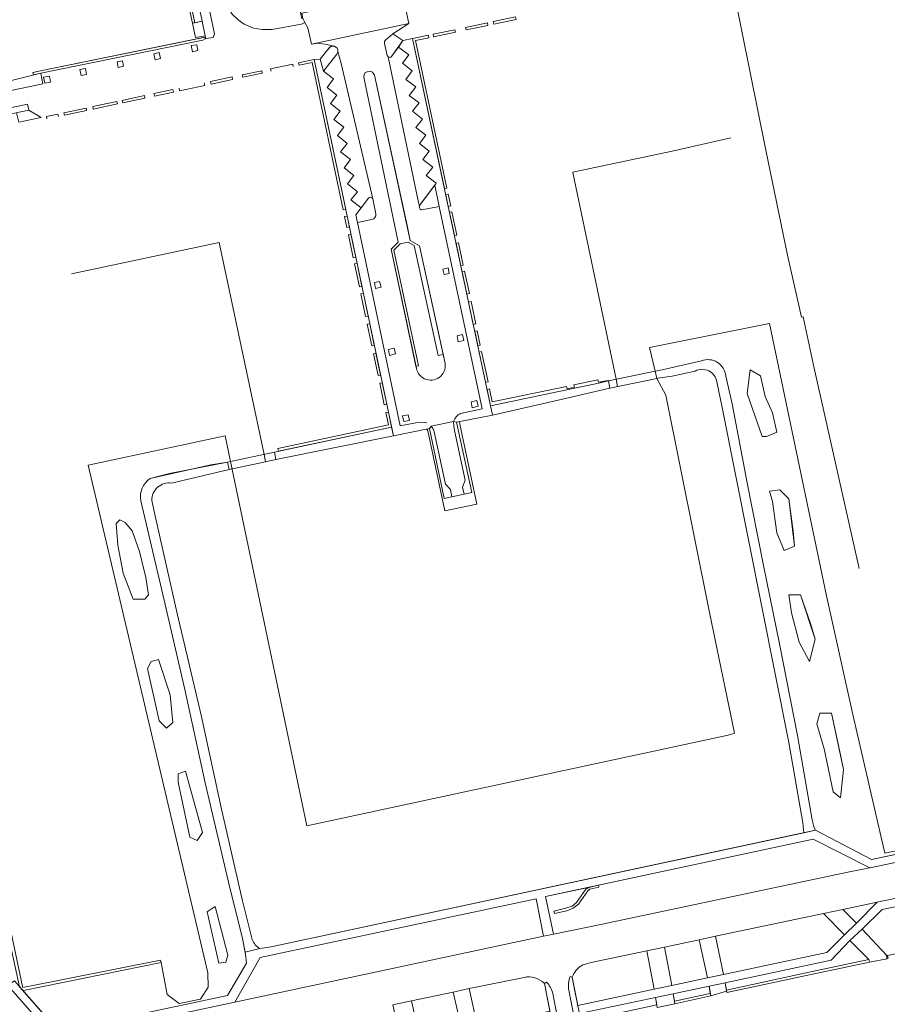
# Model space of a CAD drawing. Header units: metres. Extents: x 209813 to 223847, y 571801 to 587119.
# Tile 280 of 656: x 220969 to 221141, y 574669 to 574864. Entities that reach past the tile are written whole.
import ezdxf

# ---------------------------------------------------------------- set-up
doc = ezdxf.new("R2010")
doc.units = ezdxf.units.M
for name, color, linetype, lineweight in [('B-RO-GK-BESCHOEIING-G', 8, 'GK-BESCHOEIING', 0), ('B-RO-GR-BEPLANTING_CULTUUR_HEESTERS-GV', 8, 'Continuous', 0), ('B-RO-GR-GROENVOORZIENING-GV', 8, 'Continuous', 0), ('B-RO-GR-HAAG-GV', 8, 'Continuous', 0), ('B-RO-KW-KUNSTWERK_DEK-GV', 8, 'Continuous', 0), ('B-RO-OG-TERREIN_CULTUURSCHEIDING-GV', 8, 'Continuous', 0), ('B-RO-VH-VERHARDING_HALFVERHARDING-GV', 8, 'Continuous', 0), ('B-RO-VH-VERHARDING_STRAATBAKSTEEN-GV', 8, 'Continuous', 0)]:
    doc.layers.add(name, color=color, linetype=linetype, lineweight=lineweight)
doc.linetypes.add('GK-BESCHOEIING', pattern='A,30,-5,[1,NLCS.shx,S=1,R=0,X=0,Y=0],-5', length=40)

msp = doc.modelspace()

# ---------------------------------------------------------------- linework, layer by layer
at = {"layer": 'B-RO-GK-BESCHOEIING-G', "flags": 128}
for points in [[(221135.623, 574755.409), (221126.738, 574795.044), (221124.556, 574805.224), (221124.233, 574805.123), (221121.473, 574817.402), (221117.164, 574838.153), (221109.36, 574876.831)], [(221078.946, 574833.795), (221098.636, 574837.956), (221110.211, 574840.622)], [(221078.952, 574833.769), (221078.946, 574833.795)], [(221087.497, 574792.834), (221078.952, 574833.769)], [(221017.816, 574777.976), (221008.904, 574819.915), (220979.688, 574813.686)], [(221087.801, 574791.375), (221087.497, 574792.834)], [(221018.125, 574776.523), (221017.816, 574777.976)]]:
    msp.add_lwpolyline(points, dxfattribs=at)
at = {"layer": 'B-RO-GR-BEPLANTING_CULTUUR_HEESTERS-GV', "flags": 128}
for points in [[(221010.279, 574867.227), (221010.369, 574866.875), (221011.497, 574865.115), (221012.663, 574863.941), (221013.857, 574863.078), (221015.725, 574862.343), (221017.423, 574862.026), (221019.375, 574862.074), (221025.209, 574863.121), (221025.897, 574863.44), (221025.527, 574864.248), (221025.32, 574864.222), (221024.07, 574870.088)], [(221116.409, 574781.508), (221117.287, 574781.508), (221119.338, 574782.387), (221118.459, 574786.195), (221116.994, 574789.417), (221116.116, 574793.518), (221114.065, 574794.689), (221113.479, 574790.003)], [(221120.802, 574758.954), (221122.853, 574759.832), (221121.681, 574769.206), (221119.924, 574770.963), (221117.873, 574770.67), (221118.459, 574768.62), (221119.338, 574762.469)], [(220991.911, 574749.317), (220994.229, 574749.317), (220994.942, 574750.208), (220994.407, 574753.596), (220993.159, 574758.766), (220991.732, 574762.867), (220990.306, 574764.471), (220989.236, 574765.006), (220988.523, 574764.293), (220988.88, 574760.014), (220989.95, 574754.487)], [(221125.782, 574736.985), (221126.953, 574741.379), (221124.024, 574750.166), (221121.681, 574750.166), (221122.267, 574746.651), (221123.731, 574740.793)], [(220998.508, 574723.821), (220999.756, 574724.891), (220999.221, 574730.418), (220996.903, 574737.371), (220995.477, 574737.015), (220994.763, 574735.588), (220997.081, 574725.247)], [(221131.933, 574710.037), (221132.519, 574715.602), (221130.176, 574726.733), (221127.832, 574726.733), (221127.246, 574724.683), (221128.711, 574719.703), (221130.469, 574711.208)], [(221004.569, 574701.535), (221005.639, 574703.139), (221002.252, 574715.263), (221000.825, 574714.728), (221000.825, 574713.124), (221003.143, 574702.248)], [(221008.848, 574677.287), (221010.275, 574677.466), (221010.631, 574678.892), (221008.135, 574688.52), (221006.531, 574687.45)]]:
    msp.add_lwpolyline(points, close=True, dxfattribs=at)
at = {"layer": 'B-RO-GR-GROENVOORZIENING-GV', "flags": 128}
for points in [[(221004.114, 574863.399), (221001.79, 574874.308), (221001.297, 574874.22), (221003.627, 574863.287)], [(221057.729, 574862.462), (221057.832, 574861.972), (221062.143, 574862.879), (221062.036, 574863.368)], [(220973.553, 574853.887), (220972.05, 574853.565), (220972.154, 574853.076), (220973.658, 574853.398), (221005.732, 574859.951), (221006.157, 574860.209), (221006.087, 574860.529)], [(221047.818, 574859.866), (221050.458, 574860.421), (221050.356, 574860.911), (221047.225, 574860.252), (221053.532, 574830.562), (221054.02, 574830.67)], [(221055.592, 574862.012), (221051.281, 574861.105), (221051.384, 574860.616), (221055.695, 574861.523)], [(221033.977, 574826.455), (221027.731, 574856.118), (221024.635, 574855.459), (221024.739, 574854.97), (221027.345, 574855.525), (221033.487, 574826.356)], [(221011.475, 574852.657), (221007.245, 574851.756), (221007.349, 574851.267), (221011.579, 574852.168)], [(221013.49, 574853.086), (221013.595, 574852.597), (221017.457, 574853.419), (221017.353, 574853.908)], [(221046.13, 574823.258), (221039.665, 574853.049), (221039.308, 574853.579), (221038.793, 574853.779), (221038.231, 574853.699), (221037.863, 574853.567), (221037.618, 574853.114), (221037.582, 574852.597), (221044.4, 574819.976), (221042.987, 574818.556), (221047.895, 574795.416), (221048.384, 574795.519), (221043.532, 574818.395), (221044.789, 574819.658), (221046.329, 574819.98), (221047.548, 574819.281), (221052.307, 574797.546), (221053.283, 574797.76), (221048.574, 574819.269), (221046.771, 574820.303)], [(220994.23, 574848.474), (220994.126, 574848.963), (220989.76, 574848.034), (220989.864, 574847.545)], [(220996.018, 574849.366), (220996.123, 574848.877), (220999.891, 574849.68), (220999.787, 574850.169)], [(220982.586, 574846.507), (220978.198, 574845.572), (220978.302, 574845.083), (220982.69, 574846.017)], [(221054.766, 574827.159), (221054.277, 574829.463), (221053.789, 574829.354), (221054.276, 574827.061)], [(221055.016, 574825.985), (221054.525, 574825.887), (221055.506, 574821.272), (221055.995, 574821.376)], [(221035.979, 574816.948), (221035.012, 574821.541), (221034.523, 574821.437), (221035.49, 574816.846)], [(221056.321, 574819.84), (221055.83, 574819.745), (221056.776, 574815.291), (221057.265, 574815.394)], [(221035.737, 574815.672), (221036.698, 574811.108), (221037.187, 574811.209), (221036.226, 574815.774)], [(221058.457, 574809.787), (221057.515, 574814.221), (221057.026, 574814.117), (221057.967, 574809.685)], [(221037.933, 574805.243), (221038.424, 574805.339), (221037.476, 574809.839), (221036.986, 574809.738)], [(221038.252, 574803.726), (221039.15, 574799.463), (221039.641, 574799.557), (221038.743, 574803.822)], [(221059.529, 574802.335), (221060.133, 574799.492), (221060.62, 574799.603), (221060.017, 574802.444)], [(221060.403, 574798.221), (221061.671, 574792.25), (221062.161, 574792.348), (221060.89, 574798.331)], [(221040.878, 574793.681), (221039.971, 574797.991), (221039.48, 574797.897), (221040.388, 574793.582)], [(221085.993, 574792.52), (221084.036, 574792.247), (221083.926, 574792.734), (221079.152, 574791.74), (221079.263, 574791.253), (221077.795, 574790.947), (221077.684, 574791.434), (221063.005, 574788.377), (221062.46, 574790.941), (221061.97, 574790.843), (221062.661, 574787.59), (221084.351, 574792.108)], [(221042.093, 574787.91), (221041.198, 574792.164), (221040.708, 574792.065), (221041.603, 574787.811)], [(221042.439, 574783.843), (221020.53, 574779.169), (221020.656, 574778.582), (221043.055, 574783.361), (221042.423, 574786.345), (221041.933, 574786.245)], [(220969.405, 574672.628), (220969.986, 574671.965), (220970.197, 574671.907), (220997.44, 574677.401), (220997.334, 574677.89), (220970.089, 574672.456), (220970.011, 574672.708), (220967.475, 574684.616), (220966.858, 574684.485)], [(221137.677, 574677.513), (221137.531, 574677.993), (221124.793, 574675.298), (221109.347, 574671.982), (221109.438, 574671.49), (221124.897, 574674.809)], [(221099.134, 574669.255), (221106.246, 574670.805), (221106.166, 574671.3), (221099.05, 574669.745)]]:
    msp.add_lwpolyline(points, close=True, dxfattribs=at)
for points in [[(221043.071, 574856.722), (221045.303, 574859.854), (221043.344, 574861.223), (221041.923, 574860.04)], [(221023.604, 574854.728), (221023.5, 574855.217), (221019.127, 574854.286), (221019.231, 574853.797)], [(221001.004, 574850.428), (221001.108, 574849.939), (221006.091, 574851), (221005.987, 574851.489)], [(220988.793, 574847.317), (220988.689, 574847.806), (220983.902, 574846.787), (220984.006, 574846.298)], [(220977.112, 574844.83), (220977.008, 574845.319), (220974.739, 574844.836), (220974.843, 574844.347)], [(221051.602, 574831.283), (221048.764, 574827.509), (221048.638, 574827.284), (221048.579, 574827.033), (221048.59, 574826.775)], [(221049.068, 574826.392), (221052.503, 574827.035), (221051.602, 574831.283)], [(221034.254, 574825.139), (221033.765, 574825.036), (221034.214, 574822.905), (221034.703, 574823.008)]]:
    msp.add_lwpolyline(points, dxfattribs=at)
at = {"layer": 'B-RO-GR-GROENVOORZIENING-GV'}
for points in [[(221032.445, 574857.677, 0.8533791), (221030.574, 574858.189)], [(221041.923, 574860.04, 0.2796458), (221041.664, 574859.286)], [(221039.339, 574828.54, 0.6), (221038.514, 574828.685)], [(221039.167, 574824.428, 0.4121261), (221039.927, 574825.56)]]:
    msp.add_lwpolyline(points, format="xyb", dxfattribs=at)
at = {"layer": 'B-RO-GR-HAAG-GV', "flags": 128}
for points in [[(221003.627, 574863.287), (221004.114, 574863.399), (221001.79, 574874.308), (221001.297, 574874.22)], [(221063.169, 574863.606), (221063.279, 574863.118), (221067.722, 574864.05), (221067.608, 574864.537)], [(221062.036, 574863.368), (221057.729, 574862.462), (221057.832, 574861.972), (221062.143, 574862.879)], [(220972.05, 574853.565), (220972.154, 574853.076), (220973.658, 574853.398), (221005.732, 574859.951), (221006.157, 574860.209), (221006.087, 574860.529), (221005.547, 574860.424), (220973.553, 574853.887)], [(221054.02, 574830.67), (221047.818, 574859.866), (221050.458, 574860.421), (221050.356, 574860.911), (221047.225, 574860.252), (221053.532, 574830.562)], [(221051.384, 574860.616), (221055.695, 574861.523), (221055.592, 574862.012), (221051.281, 574861.105)], [(221027.731, 574856.118), (221024.635, 574855.459), (221024.739, 574854.97), (221027.345, 574855.525), (221033.487, 574826.356), (221033.977, 574826.455)], [(221011.579, 574852.168), (221011.475, 574852.657), (221007.245, 574851.756), (221007.349, 574851.267)], [(221013.595, 574852.597), (221017.457, 574853.419), (221017.353, 574853.908), (221013.49, 574853.086)], [(221047.548, 574819.281), (221052.307, 574797.546), (221053.283, 574797.76), (221048.574, 574819.269), (221046.771, 574820.303), (221039.665, 574853.049), (221039.308, 574853.579), (221038.793, 574853.779), (221038.231, 574853.699), (221037.863, 574853.567), (221037.618, 574853.114), (221037.582, 574852.597), (221044.4, 574819.976), (221042.987, 574818.556), (221047.895, 574795.416), (221048.384, 574795.519), (221043.532, 574818.395), (221044.789, 574819.658), (221046.329, 574819.98)], [(220989.76, 574848.034), (220989.864, 574847.545), (220994.23, 574848.474), (220994.126, 574848.963)], [(220999.891, 574849.68), (220999.787, 574850.169), (220996.018, 574849.366), (220996.123, 574848.877)], [(221054.525, 574825.887), (221055.506, 574821.272), (221055.995, 574821.376), (221055.016, 574825.985)], [(221035.012, 574821.541), (221034.523, 574821.437), (221035.49, 574816.846), (221035.979, 574816.948)], [(221056.776, 574815.291), (221057.265, 574815.394), (221056.321, 574819.84), (221055.83, 574819.745)], [(221036.226, 574815.774), (221035.737, 574815.672), (221036.698, 574811.108), (221037.187, 574811.209)], [(221057.515, 574814.221), (221057.026, 574814.117), (221057.967, 574809.685), (221058.457, 574809.787)], [(221036.986, 574809.738), (221037.933, 574805.243), (221038.424, 574805.339), (221037.476, 574809.839)], [(221059.238, 574803.704), (221059.726, 574803.813), (221058.789, 574808.222), (221058.3, 574808.12)], [(221039.15, 574799.463), (221039.641, 574799.557), (221038.743, 574803.822), (221038.252, 574803.726)], [(221060.62, 574799.603), (221060.017, 574802.444), (221059.529, 574802.335), (221060.133, 574799.492)], [(221039.971, 574797.991), (221039.48, 574797.897), (221040.388, 574793.582), (221040.878, 574793.681)], [(221077.795, 574790.947), (221077.684, 574791.434), (221063.005, 574788.377), (221062.46, 574790.941), (221061.97, 574790.843), (221062.661, 574787.59), (221084.351, 574792.108), (221085.972, 574792.621), (221084.036, 574792.247), (221083.926, 574792.734), (221079.152, 574791.74), (221079.263, 574791.253)], [(221041.198, 574792.164), (221040.708, 574792.065), (221041.603, 574787.811), (221042.093, 574787.91)], [(221041.933, 574786.245), (221042.439, 574783.843), (221020.53, 574779.169), (221020.656, 574778.582), (221043.055, 574783.361), (221042.423, 574786.345)], [(221075.199, 574687.579), (221075.312, 574687.092), (221077.734, 574687.673), (221079.031, 574688.157), (221080.067, 574688.975), (221081.886, 574691.608), (221082.311, 574691.914), (221084.095, 574692.316), (221084.012, 574692.714), (221082.37, 574692.361), (221081.532, 574691.926), (221079.696, 574689.319), (221078.783, 574688.598), (221077.58, 574688.149)], [(220969.986, 574671.965), (220970.197, 574671.907), (220997.44, 574677.401), (220997.334, 574677.89), (220970.089, 574672.456), (220970.011, 574672.708), (220967.475, 574684.616), (220966.858, 574684.485), (220969.405, 574672.628)], [(221137.531, 574677.993), (221124.793, 574675.298), (221109.347, 574671.982), (221109.438, 574671.49), (221124.897, 574674.809), (221137.677, 574677.513)], [(221106.166, 574671.3), (221099.05, 574669.745), (221099.134, 574669.255), (221106.246, 574670.805)]]:
    msp.add_lwpolyline(points, close=True, dxfattribs=at)
for points in [[(221041.664, 574859.286), (221042.204, 574856.941), (221042.419, 574856.661)], [(221030.714, 574858.405), (221028.955, 574856.185), (221029.572, 574853.778), (221032.237, 574857.177), (221032.376, 574857.412), (221032.445, 574857.677)], [(221023.604, 574854.728), (221023.5, 574855.217), (221019.127, 574854.286), (221019.231, 574853.797)], [(220983.902, 574846.787), (220984.006, 574846.298), (220988.793, 574847.317), (220988.689, 574847.806)], [(221049.068, 574826.392), (221052.503, 574827.035), (221051.602, 574831.283), (221048.764, 574827.509), (221048.638, 574827.284), (221048.579, 574827.033), (221048.59, 574826.775)], [(221038.514, 574828.685), (221035.963, 574825.372), (221036.308, 574823.861), (221039.167, 574824.428)], [(221039.927, 574825.56), (221039.339, 574828.54)], [(221034.214, 574822.905), (221034.703, 574823.008), (221034.254, 574825.139), (221033.765, 574825.036)]]:
    msp.add_lwpolyline(points, dxfattribs=at)
at = {"layer": 'B-RO-GR-HAAG-GV'}
msp.add_lwpolyline([(221042.419, 574856.661, 0.4522287), (221043.071, 574856.722)], format="xyb", dxfattribs=at)
at = {"layer": 'B-RO-KW-KUNSTWERK_DEK-GV', "flags": 128}
for points in [[(221095.567, 574793.008), (221095.229, 574794.449), (221085.993, 574792.52), (221086.299, 574791.059)], [(221056.507, 574784.478), (221055.921, 574784.365), (221055.351, 574784.476), (221050.912, 574783.541), (221050.574, 574783.08), (221050.038, 574782.973), (221050.211, 574782.608), (221053.627, 574766.795), (221059.914, 574768.129), (221056.606, 574783.971)], [(221018.125, 574776.523), (221020.162, 574776.958), (221019.883, 574778.417), (221010.609, 574776.438), (221010.945, 574774.991)]]:
    msp.add_lwpolyline(points, close=True, dxfattribs=at)
at = {"layer": 'B-RO-OG-TERREIN_CULTUURSCHEIDING-GV', "flags": 128}
for points in [[(221003.258, 574874.568), (221001.79, 574874.308), (221004.114, 574863.399), (221005.564, 574863.681)], [(221004.7, 574857.881), (221004.516, 574859.047), (221003.422, 574858.865), (221003.636, 574857.658)], [(220996.253, 574856.073), (220997.336, 574856.307), (220997.068, 574857.488), (220996.014, 574857.246)], [(220990.001, 574854.789), (220989.764, 574855.865), (220988.755, 574855.674), (220988.928, 574854.556)], [(220975.575, 574851.657), (220975.325, 574852.846), (220974.149, 574852.598), (220974.411, 574851.408)], [(220982.666, 574853.178), (220982.44, 574854.342), (220981.361, 574854.134), (220981.627, 574852.949)], [(221054.244, 574814.915), (221053.217, 574814.648), (221053.459, 574813.54), (221054.483, 574813.777)], [(221057.116, 574801.705), (221056.029, 574801.44), (221056.27, 574800.234), (221057.367, 574800.54)], [(221043.575, 574798.968), (221042.458, 574798.759), (221042.659, 574797.575), (221043.85, 574797.844)], [(221119.338, 574782.387), (221117.287, 574781.508), (221116.409, 574781.508), (221113.479, 574790.003), (221114.065, 574794.689), (221116.116, 574793.518), (221116.994, 574789.417), (221118.459, 574786.195)], [(221046.355, 574785.794), (221045.235, 574785.582), (221045.474, 574784.461), (221046.603, 574784.686)], [(221122.56, 574762.761), (221122.853, 574759.832), (221120.802, 574758.954), (221119.338, 574762.469), (221118.459, 574768.62), (221117.873, 574770.67), (221119.924, 574770.963), (221121.681, 574769.206)], [(220994.942, 574750.208), (220994.229, 574749.317), (220991.911, 574749.317), (220989.95, 574754.487), (220988.88, 574760.014), (220988.523, 574764.293), (220989.236, 574765.006), (220990.306, 574764.471), (220991.732, 574762.867), (220993.159, 574758.766), (220994.407, 574753.596)], [(221126.075, 574744.308), (221126.953, 574741.379), (221125.782, 574736.985), (221123.731, 574740.793), (221122.267, 574746.651), (221121.681, 574750.166), (221124.024, 574750.166)], [(220994.763, 574735.588), (220995.477, 574737.015), (220996.903, 574737.371), (220999.221, 574730.418), (220999.756, 574724.891), (220998.508, 574723.821), (220997.081, 574725.247)], [(221131.933, 574718.531), (221132.519, 574715.602), (221131.933, 574710.037), (221130.469, 574711.208), (221128.711, 574719.703), (221127.246, 574724.683), (221127.832, 574726.733), (221130.176, 574726.733)], [(221000.825, 574713.124), (221000.825, 574714.728), (221002.252, 574715.263), (221005.639, 574703.139), (221004.569, 574701.535), (221003.143, 574702.248)], [(221082.556, 574684.582), (221133.392, 574695.281), (221137.741, 574696.175), (221126.549, 574701.854), (221084.012, 574692.714), (221084.095, 574692.316), (221082.311, 574691.914), (221081.886, 574691.608), (221080.067, 574688.975), (221079.031, 574688.157), (221077.734, 574687.673), (221075.312, 574687.092), (221075.199, 574687.579), (221077.58, 574688.149), (221078.783, 574688.598), (221079.696, 574689.319), (221081.532, 574691.926), (221082.37, 574692.361), (221073.567, 574690.47), (221075.111, 574683.015)], [(221073.167, 574682.605), (221071.656, 574690.051), (221017.073, 574678.394), (221012.027, 574669.571)], [(221139.185, 574689.35), (221132.418, 574687.926), (221135.104, 574685.201)], [(221010.631, 574678.892), (221010.275, 574677.466), (221008.848, 574677.287), (221006.531, 574687.45), (221008.135, 574688.52)], [(221108.806, 574675.05), (221129.248, 574679.415), (221132.72, 574682.887), (221128.564, 574687.115), (221107.174, 574682.613)], [(221103.962, 574681.937), (221097.069, 574680.486), (221098.546, 574672.872), (221105.609, 574674.367)], [(221133.798, 574681.79), (221130.07, 574677.903), (221109.081, 574673.421), (221109.347, 574671.982), (221124.793, 574675.298), (221137.531, 574677.993)], [(221056.989, 574664.134), (221055.263, 574671.584), (221046.994, 574669.829), (221048.633, 574662.365)], [(221105.932, 574672.748), (221098.795, 574671.239), (221099.05, 574669.745), (221106.166, 574671.3)], [(221095.291, 574670.498), (221080.263, 574667.32), (221080.6, 574665.686), (221082.486, 574666.215), (221095.555, 574669.021)]]:
    msp.add_lwpolyline(points, close=True, dxfattribs=at)
for points in [[(220931.754, 574844.078), (220931.978, 574842.929), (220932.093, 574842.595), (220935.764, 574843.33), (220974.045, 574851.33), (220973.658, 574853.398), (220960.701, 574850.204), (220960.801, 574849.714), (220954.474, 574848.428), (220954.375, 574848.918), (220953.888, 574848.819), (220953.988, 574848.329), (220933.051, 574844.076), (220932.836, 574844.379)], [(221053.6, 574796.314), (221053.283, 574797.76), (221052.307, 574797.546), (221047.548, 574819.281), (221046.329, 574819.98), (221044.789, 574819.658), (221043.532, 574818.395), (221048.384, 574795.519), (221047.895, 574795.416), (221047.981, 574795.01)], [(221144.777, 574699.916), (221140.737, 574699.081), (221134.39, 574726.49), (221129.163, 574750), (221117.895, 574803.883), (221094.133, 574799.122), (221095.229, 574794.449), (221096.033, 574794.576), (221104.395, 574796.497)], [(221103.16, 574794.468), (221098.64, 574793.454), (221096.182, 574793.143), (221095.567, 574793.008), (221097.331, 574789.685), (221106.022, 574746.717), (221110.948, 574722.794), (221109.707, 574722.422), (221026.289, 574704.456), (221011.168, 574776.557), (221010.609, 574776.438), (221010.945, 574774.991), (220999.497, 574772.301)], [(221016.976, 574680.173), (221019.207, 574680.538), (221124.649, 574703.105), (221124.505, 574705.056), (221121.719, 574720.962), (221108.536, 574787.256), (221107.477, 574792.319)], [(221109.213, 574793.476), (221110.479, 574787.997), (221113.473, 574772.325), (221116.706, 574756.016), (221119.856, 574740.459), (221123.432, 574722.357), (221126.341, 574705.63)], [(221011.168, 574776.557), (221010.1, 574781.646), (220982.978, 574775.855), (221006.678, 574675.401), (221006.744, 574672.53), (221005.209, 574670.2), (221001.026, 574669.321), (220998.632, 574671.115), (220997.44, 574677.401), (220970.197, 574671.907), (220969.986, 574671.965), (220970.33, 574671.573)], [(220995.282, 574773.211), (221007.287, 574775.914), (221010.609, 574776.438)], [(220970.33, 574671.573), (220976.371, 574664.681), (220977.015, 574664.207), (220977.663, 574664.043), (220978.34, 574664.025), (221010.557, 574670.869), (221014.328, 574677.314), (221014.151, 574678.995), (221013.583, 574682.204), (221010.748, 574693.339), (221006.188, 574713.01), (221002.117, 574731.456), (220997.877, 574749.97), (220993.438, 574768.81)], [(221126.988, 574703.609), (221138.051, 574697.812), (221144.988, 574699.285)], [(221147.248, 574689.389), (221140.155, 574687.906), (221136.234, 574684.024), (221141.04, 574678.864), (221141.139, 574678.245), (221141.359, 574678.292), (221141.25, 574678.78), (221145.701, 574679.736), (221144.079, 574687.989), (221147.355, 574688.636)], [(221078.844, 574674.512), (221079.93, 574668.935), (221095.015, 574672.126), (221093.568, 574679.75), (221082.6, 574677.404), (221081.203, 574677.059), (221080.908, 574676.936)], [(221069.293, 574674.488), (221058.444, 574672.259), (221060.094, 574664.792), (221074.407, 574667.822), (221073.318, 574673.281)]]:
    msp.add_lwpolyline(points, dxfattribs=at)
at = {"layer": 'B-RO-OG-TERREIN_CULTUURSCHEIDING-GV'}
for points in [[(221104.395, 574796.497, -0.4991705), (221109.213, 574793.476)], [(221107.477, 574792.319, 0.5107115), (221103.16, 574794.468)], [(220993.438, 574768.81, -0.3057612), (220995.282, 574773.211)], [(220999.497, 574772.301, 0.4677569), (220995.621, 574768.842)], [(221080.908, 574676.936, 0.2010097), (221078.844, 574674.512)], [(221073.318, 574673.281, 0.2428711), (221069.293, 574674.488)]]:
    msp.add_lwpolyline(points, format="xyb", dxfattribs=at)
at = {"layer": 'B-RO-VH-VERHARDING_HALFVERHARDING-GV', "flags": 128}
for points in [[(221104.395, 574796.497), (221096.033, 574794.576), (221095.229, 574794.449), (221095.567, 574793.008), (221096.182, 574793.143), (221098.64, 574793.454), (221103.16, 574794.468)], [(221107.477, 574792.319), (221108.536, 574787.256), (221121.719, 574720.962), (221124.505, 574705.056), (221124.649, 574703.105), (221126.988, 574703.609)], [(220999.497, 574772.301), (221010.945, 574774.991), (221010.609, 574776.438), (220999.096, 574774.175), (220995.282, 574773.211)], [(221015.491, 574681.966), (221013.499, 574689.909), (221009.393, 574707.772), (221005.343, 574726.392), (221000.599, 574746.476), (220996.178, 574766.047), (220995.621, 574768.842)], [(220993.438, 574768.81), (220997.877, 574749.97), (221002.117, 574731.456), (221006.188, 574713.01), (221010.748, 574693.339), (221013.583, 574682.204), (221014.069, 574679.458), (221016.976, 574680.173)]]:
    msp.add_lwpolyline(points, dxfattribs=at)
for points in [[(221086.299, 574791.059), (221085.993, 574792.52), (221084.351, 574792.108), (221062.661, 574787.59), (221063.056, 574785.739), (221075.213, 574788.521)], [(221020.162, 574776.958), (221043.437, 574781.654), (221043.055, 574783.361), (221019.883, 574778.417)]]:
    msp.add_lwpolyline(points, close=True, dxfattribs=at)
at = {"layer": 'B-RO-VH-VERHARDING_HALFVERHARDING-GV'}
for points in [[(221126.988, 574703.609, -0.0977543), (221126.341, 574705.63)], [(221016.976, 574680.173, -0.169004), (221015.491, 574681.966)]]:
    msp.add_lwpolyline(points, format="xyb", dxfattribs=at)
at = {"layer": 'B-RO-VH-VERHARDING_STRAATBAKSTEEN-GV', "flags": 128}
for points in [[(221006.282, 574860.285), (221007.77, 574860.477), (221008.01, 574861.182), (221006.507, 574868.479), (220995.613, 574919.711)], [(220999.68, 574891.404), (221005.564, 574863.681)], [(221043.344, 574861.223), (221046.492, 574863.251)], [(221006.168, 574860.823), (221006.282, 574860.285)], [(221041.923, 574860.04), (221043.344, 574861.223)], [(221027.231, 574859.179), (221028.509, 574859.329), (221030.25, 574859.106), (221031.634, 574858.752)], [(221048.59, 574826.775), (221048.579, 574827.033), (221048.381, 574827.788), (221042.419, 574856.661), (221042.204, 574856.941), (221041.664, 574859.286)], [(221044.429, 574858.574), (221043.071, 574856.722)], [(221055.921, 574784.365), (221063.056, 574785.739), (221047.225, 574860.252), (221045.303, 574859.854), (221044.429, 574858.574), (221046.499, 574857.017), (221045.199, 574855.361), (221047.158, 574853.878), (221045.891, 574852.186), (221047.833, 574850.716)], [(221032.445, 574857.677), (221032.376, 574857.412), (221032.237, 574857.177), (221029.572, 574853.778)], [(221032.445, 574857.677), (221033.054, 574855.298), (221039.339, 574828.54), (221039.927, 574825.56)], [(221030.977, 574847.425), (221032.249, 574849.06), (221030.289, 574850.593), (221031.582, 574852.27), (221029.572, 574853.778), (221028.955, 574856.185), (221027.731, 574856.118), (221042.423, 574786.345), (221043.437, 574781.654), (221050.574, 574783.08)], [(221047.981, 574795.01), (221042.987, 574818.556), (221044.4, 574819.976), (221037.582, 574852.597), (221037.618, 574853.114), (221037.863, 574853.567), (221038.231, 574853.699), (221038.793, 574853.779), (221039.308, 574853.579), (221039.665, 574853.049), (221046.771, 574820.303), (221048.574, 574819.269), (221053.6, 574796.314)], [(221048.579, 574827.033), (221048.638, 574827.284), (221048.764, 574827.509), (221051.881, 574831.654), (221049.92, 574833.193), (221051.207, 574834.817), (221049.237, 574836.332), (221050.531, 574837.985), (221048.623, 574839.493), (221049.814, 574841.165), (221047.887, 574842.663), (221049.167, 574844.34), (221047.204, 574845.867), (221048.512, 574847.524), (221046.544, 574849.013), (221047.833, 574850.716)], [(220936.365, 574838.662), (220959.592, 574843.636), (220971.273, 574846.087), (220970.974, 574847.247), (220935.977, 574839.858), (220934.206, 574839.46)], [(221030.977, 574847.425), (221032.914, 574845.881), (221031.638, 574844.237), (221033.613, 574842.698), (221032.355, 574841.06), (221034.286, 574839.524), (221032.959, 574837.873), (221034.965, 574836.323), (221033.67, 574834.689), (221035.605, 574833.17), (221034.346, 574831.514), (221036.32, 574829.953), (221035.026, 574828.322), (221037.028, 574826.755), (221038.514, 574828.685)], [(220968.784, 574845.565), (220969.278, 574843.689), (220973.711, 574844.617), (220971.273, 574846.087)], [(221051.602, 574831.283), (221052.503, 574827.035)], [(221036.308, 574823.861), (221035.963, 574825.372), (221037.028, 574826.755)], [(221056.735, 574786.06), (221061.021, 574786.983), (221052.503, 574827.035), (221049.068, 574826.392)], [(221039.167, 574824.428), (221036.308, 574823.861), (221044.778, 574783.625), (221048.221, 574784.299), (221049.201, 574784.367), (221049.691, 574784.313), (221050.054, 574784.211)], [(221050.912, 574783.541), (221055.351, 574784.476)], [(221055.351, 574784.476), (221055.39, 574783.569), (221055.546, 574782.674)], [(221055.351, 574784.476), (221055.921, 574784.365)], [(221050.912, 574783.541), (221050.574, 574783.08)], [(221050.574, 574783.08), (221053.49, 574769.259), (221055.024, 574769.581), (221054.725, 574771.018)], [(221055.024, 574769.581), (221057.407, 574770.082), (221057.092, 574771.51), (221057.605, 574772.895), (221055.546, 574782.674)], [(221057.407, 574770.082), (221058.938, 574770.403), (221055.921, 574784.365)], [(221051.51, 574782.416), (221053.746, 574772.054), (221054.725, 574771.018)], [(221160.162, 574709.824), (221154.783, 574701.366), (221138.051, 574697.812), (221126.988, 574703.609), (221019.207, 574680.538), (221016.976, 574680.173), (221014.069, 574679.458), (221014.151, 574678.995), (221014.328, 574677.314), (221010.557, 574670.869), (220978.34, 574664.025), (220977.663, 574664.043), (220977.015, 574664.207)], [(220977.365, 574662.296), (220977.811, 574662.307), (220978.251, 574662.393), (221012.027, 574669.571), (221017.073, 574678.394), (221071.656, 574690.051), (221073.167, 574682.605), (221075.111, 574683.015), (221073.567, 574690.47), (221126.549, 574701.854), (221137.741, 574696.175), (221155.779, 574699.951), (221160.683, 574707.662)], [(221162.207, 574689.835), (221157.011, 574693.089), (221139.185, 574689.35), (221135.104, 574685.201)], [(221136.234, 574684.024), (221140.155, 574687.906), (221156.738, 574691.373), (221162.66, 574687.665)], [(221132.72, 574682.887), (221129.248, 574679.415), (221108.806, 574675.05)], [(221109.081, 574673.421), (221130.07, 574677.903), (221133.798, 574681.79)], [(221073.752, 574673.549), (221073.318, 574673.281), (221074.732, 574666.204), (221083.409, 574623.864), (221089.615, 574593.346)], [(221078.844, 574674.512), (221078.418, 574674.638)], [(221095.235, 574594.379), (221087.677, 574631.358), (221079.349, 574671.755), (221078.844, 574674.512)], [(221105.609, 574674.367), (221098.546, 574672.872)], [(221078.14, 574671.943), (221078.609, 574669.571), (221086.029, 574633.194), (221094.32, 574593.348)], [(221095.015, 574672.126), (221079.93, 574668.935)], [(221098.795, 574671.239), (221105.932, 574672.748)], [(221091.043, 574592.63), (221083.261, 574630.864), (221075.373, 574669.151), (221074.99, 574671.258)], [(221080.263, 574667.32), (221095.291, 574670.498)]]:
    msp.add_lwpolyline(points, dxfattribs=at)
for points in [[(221025.307, 574865.309), (221025.527, 574864.248), (221025.897, 574863.44), (221026.486, 574862.411), (221027.231, 574859.179), (221046.492, 574863.251), (221045.744, 574866.642), (221045.88, 574867.634), (221046.112, 574868.617), (221045.88, 574869.668)], [(221006.168, 574860.823), (221005.564, 574863.681), (221003.663, 574863.295), (221004.271, 574860.45)], [(221040.995, 574811.046), (221039.914, 574810.808), (221039.696, 574812.006), (221040.655, 574812.169)], [(221059.932, 574788.612), (221060.197, 574787.5), (221059.049, 574787.22), (221058.833, 574788.37)], [(221128.564, 574687.115), (221132.72, 574682.887), (221135.104, 574685.201), (221132.418, 574687.926)], [(221136.234, 574684.024), (221133.798, 574681.79), (221137.531, 574677.993), (221137.677, 574677.513), (221141.156, 574678.136), (221141.04, 574678.864)], [(221108.806, 574675.05), (221107.174, 574682.613), (221103.962, 574681.937), (221105.609, 574674.367)], [(221095.015, 574672.126), (221098.546, 574672.872), (221097.069, 574680.486), (221093.568, 574679.75)], [(220977.015, 574664.207), (220976.371, 574664.681), (220968.394, 574673.781), (220967.124, 574672.89), (220975.803, 574662.967), (220976.317, 574662.571)], [(221109.081, 574673.421), (221105.932, 574672.748), (221106.246, 574670.805), (221109.388, 574671.757)], [(221058.444, 574672.259), (221055.263, 574671.584), (221056.989, 574664.134), (221060.094, 574664.792)], [(221043.313, 574669.049), (221044.975, 574661.583), (221048.633, 574662.365), (221046.994, 574669.829)], [(221098.795, 574671.239), (221095.291, 574670.498), (221095.647, 574668.508), (221099.134, 574669.255)]]:
    msp.add_lwpolyline(points, close=True, dxfattribs=at)
at = {"layer": 'B-RO-VH-VERHARDING_STRAATBAKSTEEN-GV'}
for points in [[(221049.068, 574826.392, -0.4632855), (221048.59, 574826.775)], [(221053.6, 574796.314, -1.0393196), (221047.981, 574795.01)], [(221056.735, 574786.06, 0.2264767), (221055.351, 574784.476)], [(221050.912, 574783.541, -0.1120088), (221051.51, 574782.416)], [(221074.99, 574671.258, 0.1283519), (221073.752, 574673.549)], [(221078.418, 574674.638, 0.13945), (221078.14, 574671.943)]]:
    msp.add_lwpolyline(points, format="xyb", dxfattribs=at)

doc.saveas('drawing.dxf')
